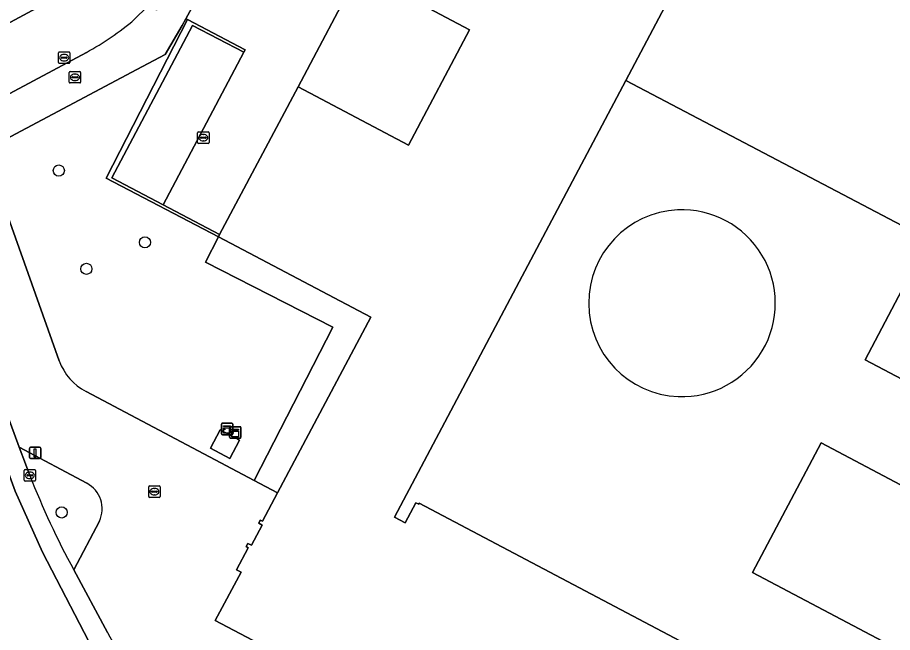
# Model space of a CAD drawing. Extents: x 159489 to 160304, y 383825 to 384531.
# Drawn here: x 159607.7 to 159684.5, y 384107.2 to 384161.2 of the extents above; entities that cross this region are included whole.
import ezdxf

# ---------------------------------------------------------------- set-up
doc = ezdxf.new("R2010")
doc.units = 0
for name, color, linetype in [('IMGEO_Boom', 7, 'Continuous'), ('IMGEO_Groenvoorziening', 7, 'Continuous'), ('IMGEO_Haag', 7, 'Continuous'), ('IMGEO_Kast', 7, 'Continuous'), ('IMGEO_Kolk', 7, 'Continuous'), ('IMGEO_Lichtmast', 7, 'Continuous'), ('IMGEO_Pand', 7, 'Continuous'), ('IMGEO_Parkeervlak_open', 7, 'Continuous'), ('IMGEO_Rijbaan_lokaal_gesloten', 7, 'Continuous'), ('IMGEO_Rijbaan_lokaal_open', 7, 'Continuous'), ('IMGEO_Rioolput', 7, 'Continuous'), ('IMGEO_Terreindeel_open', 7, 'Continuous'), ('IMGEO_Voetpad_open', 7, 'Continuous')]:
    doc.layers.add(name, color=color, linetype=linetype)

msp = doc.modelspace()

# ---------------------------------------------------------------- linework, layer by layer
at = {"layer": 'IMGEO_Boom'}
for centre in [(159611.313, 384147.744), (159618.876, 384141.437), (159613.739, 384139.109), (159611.566, 384117.715)]:
    msp.add_circle(centre, 0.489, dxfattribs=at)
at = {"layer": 'IMGEO_Groenvoorziening'}
for points in [[(159637.68, 384165.253), (159632.331, 384155.098), (159642.015, 384149.967), (159647.386, 384160.103)], [(159623.053, 384160.498), (159627.56, 384158.129), (159627.67, 384158.348), (159622.61, 384160.999), (159615.477, 384147.076), (159625.329, 384141.917), (159625.44, 384142.126), (159620.467, 384144.74), (159615.983, 384147.117)], [(159638.712, 384134.855), (159625.329, 384141.917), (159624.21, 384139.697), (159635.379, 384133.986), (159628.472, 384120.529), (159630.524, 384119.445)], [(159627.184, 384124.068), (159626.327, 384122.448), (159624.623, 384123.349), (159625.48, 384124.97)]]:
    msp.add_lwpolyline(points, close=True, dxfattribs=at)
for points in [[(159625.329, 384141.917), (159615.477, 384147.076), (159622.61, 384160.999), (159622.471, 384161.072), (159622.146, 384160.474), (159620.642, 384157.928), (159618.169, 384156.621), (159604.764, 384149.496), (159611.352, 384131.032)], [(159613.707, 384128.329), (159628.472, 384120.529), (159635.379, 384133.986), (159624.21, 384139.697), (159625.329, 384141.917)], [(159607.847, 384123.454), (159608.379, 384121.986), (159608.771, 384120.973)], [(159613.776, 384120.285), (159607.847, 384123.454)], [(159612.629, 384112.682), (159614.877, 384116.943)]]:
    msp.add_lwpolyline(points, dxfattribs=at)
for centre, radius, start, end in [((159666.062, 384136.094), 8.212, 92.83559, 267.60442), ((159666.024, 384136.094), 8.21, 267.86993, 92.57008), ((159615.987, 384132.693), 4.924, 199.71446, 242.41382), ((159673.659, 384146.124), 69.592, 201.18651, 208.72085), ((159612.565, 384118.034), 2.556, 334.73731, 61.73095)]:
    msp.add_arc(centre, radius, start, end, dxfattribs=at)
at = {"layer": 'IMGEO_Haag'}
msp.add_lwpolyline([(159622.61, 384160.999), (159615.477, 384147.076), (159625.329, 384141.917), (159625.44, 384142.126), (159620.467, 384144.74), (159615.983, 384147.117), (159623.053, 384160.498), (159627.56, 384158.129), (159627.67, 384158.348)], close=True, dxfattribs=at)
at = {"layer": 'IMGEO_Kast'}
for p, q in [((159625.591, 384124.621), (159625.591, 384125.462)), ((159625.591, 384125.462), (159625.591, 384124.621)), ((159625.666, 384125.546), (159626.507, 384125.546)), ((159626.507, 384125.546), (159625.666, 384125.546)), ((159626.591, 384125.471), (159626.591, 384124.63)), ((159626.591, 384124.63), (159626.591, 384125.471)), ((159626.516, 384124.546), (159625.675, 384124.546)), ((159625.675, 384124.546), (159626.516, 384124.546)), ((159626.311, 384124.32), (159626.311, 384125.161)), ((159626.311, 384125.161), (159626.311, 384124.32)), ((159626.386, 384125.245), (159627.227, 384125.245)), ((159627.227, 384125.245), (159626.386, 384125.245)), ((159627.311, 384125.17), (159627.311, 384124.329)), ((159627.311, 384124.329), (159627.311, 384125.17)), ((159627.236, 384124.245), (159626.395, 384124.245)), ((159626.395, 384124.245), (159627.236, 384124.245))]:
    msp.add_line(p, q, dxfattribs=at)
for points in [[(159625.786, 384125.336), (159626.386, 384125.336), (159626.386, 384125.251), (159625.786, 384125.251), (159625.786, 384125.336)], [(159625.786, 384125.161), (159626.386, 384125.161), (159626.386, 384124.672), (159625.786, 384124.672), (159625.786, 384125.161)], [(159626.506, 384125.035), (159627.106, 384125.035), (159627.106, 384124.95), (159626.506, 384124.95), (159626.506, 384125.035)], [(159626.506, 384124.86), (159627.106, 384124.86), (159627.106, 384124.371), (159626.506, 384124.371), (159626.506, 384124.86)]]:
    msp.add_lwpolyline(points, dxfattribs=at)
for centre in [(159625.87, 384125.01), (159626.59, 384124.709)]:
    msp.add_circle(centre, 0.0377, dxfattribs=at)
for centre, start, end in [((159625.669, 384125.468), 92.4484, 184.28452), ((159625.669, 384125.468), 92.4484, 184.28452), ((159626.513, 384125.468), 2.4484, 94.28452), ((159626.513, 384125.468), 2.4484, 94.28452), ((159625.669, 384124.624), 182.4484, 274.28452), ((159625.669, 384124.624), 182.4484, 274.28452), ((159626.389, 384125.167), 92.4484, 184.28452), ((159626.389, 384125.167), 92.4484, 184.28452), ((159626.513, 384124.624), 272.4484, 4.28452), ((159626.513, 384124.624), 272.4484, 4.28452), ((159627.233, 384125.167), 2.4484, 94.28452), ((159627.233, 384125.167), 2.4484, 94.28452), ((159626.389, 384124.323), 182.4484, 274.28452), ((159626.389, 384124.323), 182.4484, 274.28452), ((159627.233, 384124.323), 272.4484, 4.28452), ((159627.233, 384124.323), 272.4484, 4.28452)]:
    msp.add_arc(centre, 0.0779, start, end, dxfattribs=at)
at = {"layer": 'IMGEO_Kolk'}
for p, q in [((159623.504, 384150.205), (159623.504, 384151.057)), ((159623.579, 384151.131), (159624.431, 384151.131)), ((159623.806, 384150.674), (159624.204, 384150.674)), ((159623.992, 384150.911), (159624.017, 384150.911)), ((159624.505, 384151.057), (159624.505, 384150.205)), ((159624.431, 384150.131), (159623.579, 384150.131)), ((159623.763, 384150.625), (159623.763, 384150.637)), ((159624.201, 384150.588), (159623.803, 384150.588)), ((159624.015, 384150.351), (159623.99, 384150.351)), ((159624.247, 384150.637), (159624.247, 384150.625)), ((159608.345, 384121.473), (159609.197, 384121.473)), ((159608.27, 384120.547), (159608.27, 384121.399)), ((159608.529, 384120.967), (159608.529, 384120.979)), ((159608.967, 384120.93), (159608.569, 384120.93)), ((159608.572, 384121.016), (159608.97, 384121.016)), ((159608.781, 384120.693), (159608.756, 384120.693)), ((159608.758, 384121.253), (159608.783, 384121.253)), ((159609.013, 384120.979), (159609.013, 384120.967)), ((159609.271, 384121.399), (159609.271, 384120.547)), ((159609.197, 384120.473), (159608.345, 384120.473)), ((159619.208, 384119.113), (159619.208, 384119.965)), ((159619.283, 384120.039), (159620.135, 384120.039)), ((159620.209, 384119.965), (159620.209, 384119.113)), ((159619.467, 384119.533), (159619.467, 384119.545)), ((159619.905, 384119.496), (159619.507, 384119.496)), ((159619.51, 384119.582), (159619.908, 384119.582)), ((159619.719, 384119.259), (159619.694, 384119.259)), ((159619.696, 384119.819), (159619.721, 384119.819)), ((159619.951, 384119.545), (159619.951, 384119.533)), ((159620.135, 384119.039), (159619.283, 384119.039))]:
    msp.add_line(p, q, dxfattribs=at)
for points in [[(159623.504, 384150.205), (159623.504, 384151.057)], [(159623.579, 384151.131), (159624.431, 384151.131)], [(159624.505, 384151.057), (159624.505, 384150.205)], [(159624.431, 384150.131), (159623.579, 384150.131)], [(159608.345, 384121.473), (159609.197, 384121.473)], [(159608.27, 384120.547), (159608.27, 384121.399)], [(159609.271, 384121.399), (159609.271, 384120.547)], [(159609.197, 384120.473), (159608.345, 384120.473)], [(159619.208, 384119.113), (159619.208, 384119.965)], [(159619.283, 384120.039), (159620.135, 384120.039)], [(159620.209, 384119.965), (159620.209, 384119.113)], [(159620.135, 384119.039), (159619.283, 384119.039)]]:
    msp.add_lwpolyline(points, dxfattribs=at)
for centre, radius, start, end in [((159623.581, 384151.055), 0.0765, 91.55205, 178.44795), ((159623.581, 384151.055), 0.0765, 91.55205, 178.44795), ((159623.803, 384150.634), 0.0403, 85.87752, 175.75265), ((159624.208, 384150.636), 0.0386, 1.73085, 96.63898), ((159624.429, 384151.055), 0.0765, 1.55205, 88.44795), ((159624.429, 384151.055), 0.0765, 1.55205, 88.44795), ((159623.581, 384150.207), 0.0765, 181.55205, 268.44795), ((159623.581, 384150.207), 0.0765, 181.55205, 268.44795), ((159623.8, 384150.624), 0.0366, 178.93798, 274.71019), ((159624.204, 384150.631), 0.043, 264.86636, 352.45326), ((159624.429, 384150.207), 0.0765, 271.55205, 358.44795), ((159624.429, 384150.207), 0.0765, 271.55205, 358.44795), ((159608.347, 384121.397), 0.0765, 91.55205, 178.44795), ((159608.347, 384121.397), 0.0765, 91.55205, 178.44795), ((159609.195, 384121.397), 0.0765, 1.55205, 88.44795), ((159609.195, 384121.397), 0.0765, 1.55205, 88.44795), ((159608.569, 384120.976), 0.0403, 85.87752, 175.75265), ((159608.566, 384120.966), 0.0366, 178.93798, 274.71019), ((159608.97, 384120.973), 0.043, 264.86636, 352.45326), ((159608.974, 384120.978), 0.0386, 1.73085, 96.63898), ((159608.347, 384120.549), 0.0765, 181.55205, 268.44795), ((159608.347, 384120.549), 0.0765, 181.55205, 268.44795), ((159609.195, 384120.549), 0.0765, 271.55205, 358.44795), ((159609.195, 384120.549), 0.0765, 271.55205, 358.44795), ((159619.285, 384119.963), 0.0765, 91.55205, 178.44795), ((159619.285, 384119.963), 0.0765, 91.55205, 178.44795), ((159620.133, 384119.963), 0.0765, 1.55205, 88.44795), ((159620.133, 384119.963), 0.0765, 1.55205, 88.44795), ((159619.507, 384119.542), 0.0403, 85.87752, 175.75265), ((159619.504, 384119.532), 0.0366, 178.93798, 274.71019), ((159619.908, 384119.539), 0.043, 264.86636, 352.45326), ((159619.912, 384119.544), 0.0386, 1.73085, 96.63898), ((159619.285, 384119.115), 0.0765, 181.55205, 268.44795), ((159619.285, 384119.115), 0.0765, 181.55205, 268.44795), ((159620.133, 384119.115), 0.0765, 271.55205, 358.44795), ((159620.133, 384119.115), 0.0765, 271.55205, 358.44795)]:
    msp.add_arc(centre, radius, start, end, dxfattribs=at)
for centre, major_axis, ratio, start_param, end_param in [((159623.991, 384150.631), (-0.387, 0.002), 0.722429, 4.712389, 7.853982), ((159624.016, 384150.631), (-0.39, 0.002), 0.717154, 1.570796, 4.712389), ((159608.757, 384120.973), (-0.387, 0.002), 0.722429, 4.712389, 7.853982), ((159608.782, 384120.973), (-0.39, 0.002), 0.717154, 1.570796, 4.712389), ((159619.695, 384119.539), (-0.387, 0.002), 0.722429, 4.712389, 7.853982), ((159619.72, 384119.539), (-0.39, 0.002), 0.717154, 1.570796, 4.712389)]:
    msp.add_ellipse(centre, major_axis=major_axis, ratio=ratio, start_param=start_param, end_param=end_param, dxfattribs=at)
at = {"layer": 'IMGEO_Lichtmast'}
for p, q in [((159608.731, 384122.541), (159608.731, 384123.341)), ((159608.731, 384123.341), (159608.731, 384122.541)), ((159608.831, 384123.441), (159609.621, 384123.441)), ((159609.621, 384123.441), (159608.831, 384123.441)), ((159609.721, 384123.341), (159609.721, 384122.541)), ((159609.721, 384122.541), (159609.721, 384123.341)), ((159609.621, 384122.441), (159608.831, 384122.441)), ((159608.831, 384122.441), (159609.621, 384122.441))]:
    msp.add_line(p, q, dxfattribs=at)
msp.add_lwpolyline([(159609.151, 384123.316), (159609.301, 384123.316), (159609.301, 384122.566), (159609.151, 384122.566), (159609.151, 384123.316)], dxfattribs=at)
for centre, start, end in [((159608.831, 384123.341), 90, 180), ((159608.831, 384123.341), 90, 180), ((159609.621, 384123.341), 0, 90), ((159609.621, 384123.341), 360, 90), ((159608.831, 384122.541), 180, 270), ((159608.831, 384122.541), 180, 270), ((159609.621, 384122.541), 270, 0), ((159609.621, 384122.541), 270, 0)]:
    msp.add_arc(centre, 0.1, start, end, dxfattribs=at)
at = {"layer": 'IMGEO_Pand'}
for points in [[(159662.333, 384234.555), (159651.4, 384213.888), (159651.297, 384213.694), (159651.431, 384213.623), (159674.044, 384201.652), (159682.67, 384197.086), (159682.946, 384196.94), (159661.097, 384155.654), (159687.696, 384141.679)], [(159674.217, 384102.022), (159642.974, 384118.53), (159642.924, 384118.433), (159642.659, 384118.574), (159641.726, 384116.807), (159640.799, 384117.299), (159661.097, 384155.654), (159682.946, 384196.94)], [(159637.68, 384165.253), (159647.386, 384160.103), (159642.015, 384149.967), (159632.331, 384155.098), (159625.44, 384142.126), (159625.329, 384141.917), (159638.712, 384134.855), (159630.524, 384119.445), (159629.195, 384116.944), (159629.01, 384117.043), (159628.867, 384116.777), (159629.175, 384116.611), (159628.223, 384114.842), (159627.909, 384114.996), (159627.758, 384114.715), (159627.944, 384114.618), (159626.931, 384112.678), (159627.321, 384112.474), (159625.056, 384108.226), (159629.982, 384105.612)], [(159687.696, 384141.679), (159682.119, 384131.13), (159694.57, 384124.549)], [(159690.709, 384117.239), (159678.25, 384123.82), (159672.239, 384112.45), (159684.69, 384105.859)]]:
    msp.add_lwpolyline(points, dxfattribs=at)
at = {"layer": 'IMGEO_Parkeervlak_open'}
msp.add_lwpolyline([(159627.56, 384158.129), (159623.053, 384160.498), (159615.983, 384147.117), (159620.467, 384144.74)], close=True, dxfattribs=at)
at = {"layer": 'IMGEO_Rijbaan_lokaal_gesloten'}
for points in [[(159617.96, 384161.026), (159619.063, 384162.111), (159619.143, 384162.254), (159621.259, 384166.179), (159621.791, 384167.209), (159629.16, 384180.893), (159636.525, 384194.583)], [(159612.028, 384163.471), (159602.037, 384158.093), (159601.646, 384157.893), (159598.777, 384156.375)], [(159615.188, 384103.995), (159609.877, 384114.237), (159607.482, 384119.583), (159605.043, 384126.18), (159600.843, 384137.56), (159602.421, 384138.166), (159599.184, 384145.286), (159592.622, 384157.909), (159592.597, 384157.944), (159592.572, 384157.979), (159592.452, 384158.142), (159589.904, 384162.693), (159588.807, 384162.177), (159588.321, 384161.943), (159587.509, 384161.555), (159590.661, 384156.209), (159611.621, 384088.894), (159612.823, 384088.3)], [(159601.595, 384151.633), (159604.421, 384153.122), (159613.734, 384158.126)], [(159608.771, 384120.973), (159608.379, 384121.986), (159607.847, 384123.454), (159602.51, 384137.91), (159602.421, 384138.166), (159600.843, 384137.56), (159605.043, 384126.18), (159607.482, 384119.583), (159609.877, 384114.237), (159615.188, 384103.995)], [(159615.579, 384107.171), (159612.629, 384112.682)]]:
    msp.add_lwpolyline(points, dxfattribs=at)
for centre, radius, start, end in [((159602.154, 384179.53), 24.336, 298.41439, 310.50363), ((159673.659, 384146.124), 69.592, 201.18651, 208.72085), ((159693.38, 384151.895), 89.74, 209.89207, 212.19865)]:
    msp.add_arc(centre, radius, start, end, dxfattribs=at)
at = {"layer": 'IMGEO_Rijbaan_lokaal_open'}
msp.add_lwpolyline([(159624.039, 384163.992), (159622.471, 384161.072), (159622.61, 384160.999), (159627.67, 384158.348), (159627.56, 384158.129), (159620.467, 384144.74), (159625.44, 384142.126), (159632.331, 384155.098), (159637.68, 384165.253)], dxfattribs=at)
at = {"layer": 'IMGEO_Rioolput'}
for p, q in [((159611.284, 384157.231), (159611.284, 384158.083)), ((159611.359, 384158.157), (159612.211, 384158.157)), ((159611.543, 384157.651), (159611.543, 384157.663)), ((159611.981, 384157.614), (159611.583, 384157.614)), ((159611.586, 384157.7), (159611.984, 384157.7)), ((159611.772, 384157.937), (159611.797, 384157.937)), ((159612.027, 384157.663), (159612.027, 384157.651)), ((159612.285, 384158.083), (159612.285, 384157.231)), ((159612.211, 384157.157), (159611.359, 384157.157)), ((159611.795, 384157.377), (159611.77, 384157.377)), ((159612.23, 384155.51), (159612.23, 384156.362)), ((159612.305, 384156.436), (159613.157, 384156.436)), ((159612.718, 384156.216), (159612.743, 384156.216)), ((159613.231, 384156.362), (159613.231, 384155.51)), ((159613.157, 384155.436), (159612.305, 384155.436)), ((159612.489, 384155.93), (159612.489, 384155.942)), ((159612.927, 384155.893), (159612.529, 384155.893)), ((159612.532, 384155.979), (159612.93, 384155.979)), ((159612.741, 384155.656), (159612.716, 384155.656)), ((159612.973, 384155.942), (159612.973, 384155.93))]:
    msp.add_line(p, q, dxfattribs=at)
for points in [[(159611.284, 384157.231), (159611.284, 384158.083)], [(159611.359, 384158.157), (159612.211, 384158.157)], [(159612.285, 384158.083), (159612.285, 384157.231)], [(159612.211, 384157.157), (159611.359, 384157.157)], [(159612.23, 384155.51), (159612.23, 384156.362)], [(159612.305, 384156.436), (159613.157, 384156.436)], [(159613.231, 384156.362), (159613.231, 384155.51)], [(159613.157, 384155.436), (159612.305, 384155.436)]]:
    msp.add_lwpolyline(points, dxfattribs=at)
for centre, radius, start, end in [((159611.361, 384158.081), 0.0765, 91.55205, 178.44795), ((159611.361, 384158.081), 0.0765, 91.55205, 178.44795), ((159611.583, 384157.66), 0.0403, 85.87752, 175.75265), ((159611.58, 384157.65), 0.0366, 178.93798, 274.71019), ((159611.984, 384157.657), 0.043, 264.86636, 352.45326), ((159611.988, 384157.662), 0.0386, 1.73085, 96.63898), ((159612.209, 384158.081), 0.0765, 1.55205, 88.44795), ((159612.209, 384158.081), 0.0765, 1.55205, 88.44795), ((159611.361, 384157.233), 0.0765, 181.55205, 268.44795), ((159611.361, 384157.233), 0.0765, 181.55205, 268.44795), ((159612.209, 384157.233), 0.0765, 271.55205, 358.44795), ((159612.209, 384157.233), 0.0765, 271.55205, 358.44795), ((159612.307, 384156.36), 0.0765, 91.55205, 178.44795), ((159612.307, 384156.36), 0.0765, 91.55205, 178.44795), ((159613.155, 384156.36), 0.0765, 1.55205, 88.44795), ((159613.155, 384156.36), 0.0765, 1.55205, 88.44795), ((159612.307, 384155.512), 0.0765, 181.55205, 268.44795), ((159612.307, 384155.512), 0.0765, 181.55205, 268.44795), ((159612.529, 384155.939), 0.0403, 85.87752, 175.75265), ((159612.526, 384155.929), 0.0366, 178.93798, 274.71019), ((159612.93, 384155.936), 0.043, 264.86636, 352.45326), ((159612.934, 384155.941), 0.0386, 1.73085, 96.63898), ((159613.155, 384155.512), 0.0765, 271.55205, 358.44795), ((159613.155, 384155.512), 0.0765, 271.55205, 358.44795)]:
    msp.add_arc(centre, radius, start, end, dxfattribs=at)
for centre, major_axis, ratio, start_param, end_param in [((159611.771, 384157.657), (-0.387, 0.002), 0.722429, 4.712389, 7.853982), ((159611.796, 384157.657), (-0.39, 0.002), 0.717154, 1.570796, 4.712389), ((159612.717, 384155.936), (-0.387, 0.002), 0.722429, 4.712389, 7.853982), ((159612.742, 384155.936), (-0.39, 0.002), 0.717154, 1.570796, 4.712389)]:
    msp.add_ellipse(centre, major_axis=major_axis, ratio=ratio, start_param=start_param, end_param=end_param, dxfattribs=at)
at = {"layer": 'IMGEO_Terreindeel_open'}
msp.add_lwpolyline([(159626.327, 384122.448), (159627.184, 384124.068), (159625.48, 384124.97), (159624.623, 384123.349)], close=True, dxfattribs=at)
at = {"layer": 'IMGEO_Voetpad_open'}
for points in [[(159647.326, 384207.335), (159649.078, 384210.598), (159649.663, 384210.272), (159651.431, 384213.623), (159651.297, 384213.694), (159651.4, 384213.888), (159648.7, 384215.354), (159644.915, 384208.328), (159644.131, 384208.747), (159643.404, 384207.416), (159642.138, 384205.059), (159640.5, 384205.922), (159639.307, 384203.695), (159640.934, 384202.788), (159636.525, 384194.583), (159629.16, 384180.893), (159621.791, 384167.209), (159621.259, 384166.179), (159622.029, 384165.74), (159619.927, 384161.842), (159619.143, 384162.254), (159619.063, 384162.111), (159617.96, 384161.026)], [(159613.734, 384158.126), (159604.421, 384153.122), (159601.595, 384151.633), (159604.764, 384149.496), (159618.169, 384156.621), (159620.642, 384157.928), (159622.146, 384160.474), (159622.471, 384161.072), (159624.039, 384163.992), (159647.326, 384207.335)], [(159597.049, 384161.911), (159598.777, 384156.375), (159601.646, 384157.893), (159602.037, 384158.093), (159612.028, 384163.471)], [(159611.352, 384131.032), (159604.764, 384149.496), (159601.595, 384151.633)], [(159599.184, 384145.286), (159602.421, 384138.166), (159602.51, 384137.91), (159607.847, 384123.454), (159613.776, 384120.285)], [(159629.175, 384116.611), (159628.867, 384116.777), (159629.01, 384117.043), (159629.195, 384116.944), (159630.524, 384119.445), (159628.472, 384120.529), (159613.707, 384128.329)], [(159614.877, 384116.943), (159612.629, 384112.682), (159615.579, 384107.171)], [(159629.982, 384105.612), (159625.056, 384108.226), (159627.321, 384112.474), (159626.931, 384112.678), (159627.944, 384114.618), (159627.758, 384114.715), (159627.909, 384114.996), (159628.223, 384114.842), (159629.175, 384116.611)]]:
    msp.add_lwpolyline(points, dxfattribs=at)
msp.add_lwpolyline([(159678.25, 384123.82), (159690.709, 384117.239), (159694.57, 384124.549), (159682.119, 384131.13), (159687.696, 384141.679), (159661.097, 384155.654), (159640.799, 384117.299), (159641.726, 384116.807), (159642.659, 384118.574), (159642.924, 384118.433), (159642.974, 384118.53), (159674.217, 384102.022), (159674.165, 384101.923), (159674.429, 384101.789), (159673.691, 384100.384), (159680.029, 384097.039), (159684.69, 384105.859), (159672.239, 384112.45)], close=True, dxfattribs=at)
for centre, radius, start, end in [((159602.154, 384179.53), 24.336, 298.41439, 310.50363), ((159666.062, 384136.094), 8.212, 92.83559, 267.60442), ((159666.024, 384136.094), 8.21, 267.86993, 92.57008), ((159615.987, 384132.693), 4.924, 199.71446, 242.41382), ((159612.565, 384118.034), 2.556, 334.73731, 61.73095), ((159693.38, 384151.895), 89.74, 209.89207, 212.19865)]:
    msp.add_arc(centre, radius, start, end, dxfattribs=at)

doc.saveas('drawing.dxf')
